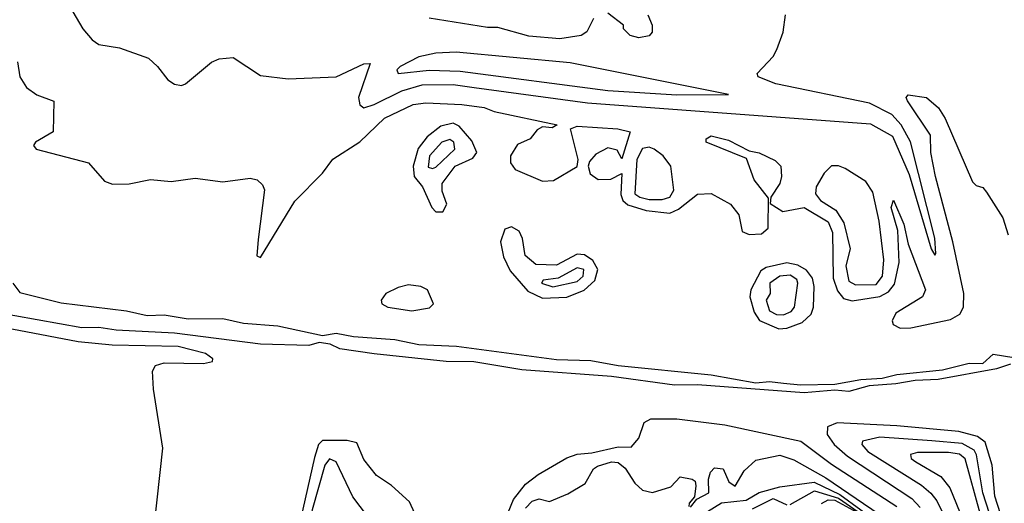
# Model space of a CAD drawing. Extents: x 1552033 to 1694788, y 811965 to 917215.
# Tile 326 of 632: x 1625705 to 1628567, y 886434 to 887841. Entities that reach past the tile are written whole.
import ezdxf

# ---------------------------------------------------------------- set-up
doc = ezdxf.new("R2010")
doc.units = 0

msp = doc.modelspace()

# ---------------------------------------------------------------- linework, layer by layer
at = {"layer": '0CON20XD'}
for points in [[(1625830.6, 887915), (1625888.1, 887815), (1625915, 887782.5), (1625935, 887769.4), (1625995, 887759.6), (1626078.9, 887728.9), (1626105.5, 887705.5), (1626135, 887666.7), (1626155, 887653.8), (1626175, 887650), (1626186.7, 887655), (1626261.9, 887718.1), (1626285, 887727.5), (1626325, 887731.5), (1626405, 887678.6), (1626485, 887669.4), (1626625, 887675.4), (1626705, 887713.1), (1626723.8, 887713.8), (1626690.2, 887615), (1626693.3, 887593.3), (1626705, 887585.2), (1626735, 887594.1), (1626815.4, 887634.6), (1626875, 887651.8), (1626965, 887653), (1627025.6, 887644.4), (1627355, 887599.3), (1628178.5, 887538.5), (1628242.3, 887502.3), (1628291.1, 887391.1), (1628355, 887174.5), (1628365, 887156.2), (1628368.5, 887161.5), (1628365.4, 887205.4), (1628295, 887486.2), (1628267, 887535), (1628240.2, 887565), (1628175, 887598.6), (1627903.1, 887655), (1627852, 887675), (1627848.8, 887685), (1627895.6, 887734.4), (1627905.8, 887754.2), (1627924.2, 887805), (1627931.1, 887855)], [(1627373.3, 887845), (1627353.6, 887806.4), (1627337.5, 887795), (1627275, 887785.5), (1627185, 887793.2), (1627095, 887818.7), (1627065, 887818.6), (1626895, 887845.6)], [(1627531.2, 887855), (1627543.3, 887825), (1627543.3, 887805), (1627535, 887794), (1627505, 887788.8), (1627480, 887795), (1627460, 887815), (1627460, 887825), (1627415, 887860)], [(1627615, 887622.8), (1627765, 887623.8), (1627305, 887716.1), (1626973.2, 887746.8), (1626915, 887744.3), (1626865, 887733.6), (1626810.8, 887705), (1626801.2, 887695), (1626804.8, 887684.8), (1626895, 887694.5), (1626985, 887691.4), (1627414.9, 887634.9), (1627615, 887622.8)], [(1625698.6, 887718.6), (1625705.3, 887675), (1625724.1, 887644.1), (1625755, 887622.9), (1625804.4, 887604.4), (1625802.5, 887515), (1625750.9, 887485), (1625744.7, 887475), (1625753.1, 887465), (1625905.1, 887425.1), (1625951.7, 887371.7), (1625975, 887362.5), (1626023.4, 887363.4), (1626085, 887376.8), (1626145, 887370.3), (1626215, 887380.4), (1626295, 887370), (1626375, 887380), (1626395, 887375.6), (1626410.7, 887360.7), (1626416.2, 887346.2), (1626398, 887202), (1626394.2, 887154.3), (1626405, 887149.5), (1626505, 887313.1), (1626584.6, 887395), (1626615, 887435.6), (1626693.8, 887486.2), (1626765.4, 887555), (1626848.8, 887595), (1626885, 887599.2), (1626990, 887595), (1627055, 887585.4), (1627084.3, 887574.3), (1627267.5, 887535), (1627253, 887527), (1627225, 887529.2), (1627208.8, 887521.2), (1627189.2, 887495), (1627151.7, 887478.3), (1627131.7, 887445), (1627132, 887425), (1627145.3, 887405.3), (1627225, 887371.1), (1627257, 887373), (1627325.6, 887414.4), (1627328.7, 887435), (1627306.4, 887523.6), (1627325, 887531.2), (1627443.9, 887523.9), (1627480, 887515), (1627455, 887436.7), (1627442.1, 887462.1), (1627415, 887468.2), (1627380.1, 887449.9), (1627361.3, 887428.7), (1627357.5, 887415), (1627362.9, 887392.9), (1627386.2, 887376.2), (1627422.9, 887377.1), (1627455, 887394), (1627452.8, 887332.8), (1627458.5, 887315), (1627472.8, 887302.8), (1627526.2, 887286.2), (1627595, 887278.3), (1627620.3, 887289.7), (1627675, 887333.3), (1627715, 887335.8), (1627771.1, 887305), (1627795, 887273.3), (1627805.2, 887225.2), (1627825, 887216.1), (1627861.6, 887218.4), (1627880.7, 887235), (1627881.7, 887321.7), (1627840, 887375), (1627817.5, 887437.5), (1627700, 887485), (1627700, 887495), (1627715, 887503.3), (1627765, 887491.2), (1627825, 887460), (1627855, 887453.8), (1627901.4, 887431.4), (1627917.5, 887415), (1627919.6, 887385), (1627914.6, 887365), (1627888.9, 887325), (1627886.4, 887306.4), (1627922.9, 887282.9), (1627985, 887295.2), (1628055, 887253.2), (1628067.6, 887222.4), (1628069.3, 887089.3), (1628082.7, 887052.7), (1628099.9, 887029.9), (1628125, 887023.7), (1628205, 887036), (1628230.3, 887049.7), (1628248.1, 887071.9), (1628261.9, 887135), (1628257.9, 887227.9), (1628238.1, 887295), (1628245, 887316.2), (1628275, 887246.7), (1628287.9, 887187.9), (1628337.8, 887055), (1628329.6, 887035), (1628252.2, 886987.8), (1628241.2, 886965), (1628244.1, 886955), (1628264.3, 886944.3), (1628295.6, 886944.4), (1628410.5, 886969.5), (1628437.7, 886985), (1628448.9, 887005), (1628449.1, 887045), (1628417.4, 887195), (1628367.4, 887385), (1628353.6, 887455), (1628352.2, 887505), (1628285.8, 887605), (1628282.4, 887615), (1628287.3, 887622.7), (1628341.4, 887615), (1628376.1, 887585), (1628395, 887554.3), (1628475, 887370), (1628485, 887358.8), (1628505, 887353.3), (1628515, 887340), (1628562.7, 887265), (1628578.2, 887215)], [(1626935, 887282), (1626946.2, 887305), (1626932.7, 887342.7), (1626933.2, 887365), (1626971.1, 887415), (1627021.9, 887438.1), (1627033.3, 887455), (1627018.9, 887488.9), (1626981.9, 887531.9), (1626965, 887540.3), (1626928.9, 887531.1), (1626889.6, 887500.4), (1626863.6, 887466.4), (1626848.2, 887415), (1626852, 887385), (1626875.6, 887355), (1626903.3, 887295), (1626915, 887282.7), (1626935, 887282)], [(1626905, 887408), (1626915, 887412.4), (1626970, 887465), (1626966.5, 887485), (1626955, 887492.8), (1626931.6, 887485), (1626895.7, 887445), (1626892.2, 887412.2), (1626905, 887408)], [(1627572.2, 887317.8), (1627595, 887324.8), (1627606.9, 887345), (1627597.7, 887415), (1627575.8, 887445), (1627549, 887465), (1627535, 887470.3), (1627515, 887466.7), (1627498.8, 887435), (1627493.2, 887335), (1627507.3, 887325), (1627535, 887318.3), (1627572.2, 887317.8)], [(1628135, 887069.8), (1628195, 887071.1), (1628212.8, 887095), (1628217, 887143), (1628203.3, 887255), (1628185, 887339.6), (1628165, 887370.9), (1628105, 887408.2), (1628085, 887416.2), (1628065, 887415.8), (1628043.3, 887395), (1628020, 887355), (1628018, 887335), (1628033, 887315), (1628077.3, 887287.3), (1628100.3, 887250.3), (1628118.7, 887175), (1628106.8, 887125), (1628115, 887080.3), (1628135, 887069.8)], [(1627225, 887030.9), (1627295, 887033.7), (1627346, 887054), (1627377.1, 887082.9), (1627385.7, 887115), (1627371.2, 887141.2), (1627346.8, 887156.8), (1627325, 887159.3), (1627265, 887127.1), (1627205, 887129.3), (1627174.1, 887155), (1627166.5, 887205), (1627156.4, 887226.4), (1627135, 887238.3), (1627115, 887231.5), (1627102.9, 887195), (1627111.3, 887151.3), (1627131.1, 887111.1), (1627181.7, 887051.7), (1627225, 887030.9)], [(1627911.9, 886941.9), (1627935, 886943.5), (1627979.7, 886960.3), (1628005.3, 886985), (1628012.7, 887005), (1628014.9, 887065), (1628009.5, 887089.5), (1627992.2, 887112.2), (1627967.4, 887127.4), (1627935, 887133.5), (1627875, 887120.2), (1627859.2, 887110.8), (1627830.6, 887055), (1627827, 887035), (1627840.3, 886990.3), (1627856, 886966), (1627911.9, 886941.9)], [(1627255, 887064.3), (1627325, 887079.9), (1627342.9, 887095), (1627344.9, 887114.9), (1627325, 887119.4), (1627270.2, 887089.8), (1627226.9, 887083.1), (1627221.5, 887075), (1627255, 887064.3)], [(1627925, 886983.1), (1627947.9, 886992.1), (1627957.2, 887005), (1627966.5, 887075), (1627963.8, 887085), (1627945, 887098.5), (1627915, 887095.4), (1627886, 887075), (1627886.2, 887045), (1627874.9, 887025.1), (1627885, 886994.7), (1627905, 886984), (1627925, 886983.1)], [(1625684.6, 887075), (1625705, 887047.9), (1625825, 887017.2), (1626015, 886994.3), (1626075, 886981.2), (1626125, 886982.2), (1626195, 886971.2), (1626295, 886972.3), (1626355, 886958.4), (1626455, 886950.9), (1626585, 886922.6), (1626625, 886929.7), (1626675, 886920), (1626795, 886910.5), (1626865, 886896), (1626975, 886891.7), (1627265, 886853), (1627365, 886849.7), (1627445, 886834.8), (1627715, 886808.4), (1627845, 886785.2), (1627885, 886789.1), (1627925.7, 886784.3), (1627975, 886778.6), (1628075, 886780.7), (1628150, 886795), (1628212, 886798), (1628255, 886808.9), (1628387.3, 886822.7), (1628465, 886841.6), (1628505, 886841.1), (1628535, 886868.2), (1628595, 886858.4)], [(1626845, 886994.2), (1626896.6, 887003.4), (1626907.3, 887015), (1626890.6, 887055), (1626870.8, 887065), (1626835, 887069.5), (1626805, 887062.4), (1626769.6, 887045), (1626755.3, 887025), (1626757.6, 887015), (1626774.7, 887004.7), (1626845, 886994.2)], [(1628585, 886838.8), (1628545, 886825.4), (1628375, 886794.8), (1628308, 886792), (1628251.7, 886781.7), (1628173.9, 886776.1), (1628115, 886759.2), (1628075, 886763.5), (1627985, 886756), (1627675, 886778.9), (1627608.2, 886778.2), (1627425, 886803.4), (1627165, 886822.8), (1627025, 886845.5), (1626945, 886846.9), (1626735, 886869.5), (1626635, 886883.4), (1626607.5, 886897.5), (1626575, 886902.5), (1626545, 886893.9), (1626405, 886897.4), (1626155, 886929), (1625985, 886937.8), (1625935, 886946.2), (1625885, 886944.9), (1625625, 886991.2)], [(1626095.7, 886365), (1626121.1, 886595), (1626093.8, 886766.2), (1626090.8, 886819.2), (1626099.4, 886835), (1626125, 886842.8), (1626238.7, 886841.3), (1626265, 886846.7), (1626266.5, 886855), (1626245, 886870.4), (1626165, 886890.7), (1625974, 886894), (1625875, 886904.4), (1625595, 886957.4)], [(1627107.6, 886365), (1627139.9, 886445), (1627175, 886489.7), (1627211.9, 886518.1), (1627295, 886566.2), (1627325, 886577.7), (1627368.5, 886581.5), (1627445, 886599.1), (1627482.7, 886597.3), (1627505, 886623.5), (1627520.5, 886669.5), (1627539.6, 886680.4), (1627615, 886679.9), (1627755, 886662.9), (1627975.5, 886615.5), (1628065, 886548.6), (1628255, 886425.4)], [(1628581.5, 886325), (1628539.7, 886455), (1628532, 886545), (1628511.9, 886611.8), (1628488.9, 886628.9), (1628435, 886643.1), (1628255, 886659.3), (1628081.8, 886668.2), (1628053.2, 886656.8), (1628052.2, 886635), (1628072.3, 886605), (1628111.5, 886571.5), (1628298.5, 886448.5), (1628322.6, 886422.6)], [(1626853.6, 886405), (1626838.3, 886438.3), (1626785.7, 886485.7), (1626742.5, 886515), (1626705, 886562.2), (1626685, 886610), (1626657, 886617), (1626585, 886617.5), (1626573.3, 886605), (1626562.2, 886567.8), (1626495.8, 886275.8)], [(1628606, 885996), (1628549.5, 886235), (1628523.8, 886405), (1628504.8, 886465), (1628486.3, 886575), (1628479.3, 886589.3), (1628445, 886608.7), (1628356.2, 886616.2), (1628205, 886626.5), (1628155.3, 886614.7), (1628152.7, 886605), (1628170, 886585), (1628326.8, 886486.8), (1628354, 886464), (1628371.4, 886441.4), (1628404, 886374), (1628474.2, 886065), (1628475.4, 886024.6), (1628461.7, 885955), (1628464.1, 885924.1), (1628477.3, 885895), (1628563.8, 885805), (1628574.7, 885785)], [(1628515, 886204), (1628499, 886285), (1628497, 886405), (1628453.8, 886563.8), (1628437.4, 886577.4), (1628405, 886581.9), (1628315, 886581.7), (1628295, 886576.4), (1628296.8, 886565), (1628310.4, 886555), (1628382.7, 886512.7), (1628409.1, 886479.1), (1628458.3, 886358.3), (1628495, 886239.2), (1628515, 886204)], [(1626715, 886053.8), (1626727.6, 886075), (1626723.4, 886155), (1626751.3, 886285), (1626754.5, 886335), (1626739.8, 886365), (1626673.1, 886453.1), (1626625.2, 886555.2), (1626605, 886564.1), (1626591.6, 886545), (1626555.5, 886415.5), (1626513.9, 886223.9), (1626509.9, 886179.9), (1626525, 886159.6), (1626656.8, 886075), (1626695, 886055.9), (1626715, 886053.8)], [(1627175, 886420.4), (1627195, 886440.9), (1627215, 886446.9), (1627245, 886440), (1627298.4, 886461.6), (1627348.4, 886491.6), (1627372.7, 886535), (1627385, 886542), (1627425, 886554.7), (1627445, 886552.7), (1627465, 886536.9), (1627493.4, 886493.4), (1627515, 886472.6), (1627544.3, 886465.7), (1627597.5, 886482.5), (1627625, 886511.1), (1627660, 886505), (1627668.3, 886498.3), (1627670.6, 886485), (1627666.7, 886453.3), (1627650.8, 886435), (1627650, 886425)], [(1627655, 886422.9), (1627673.3, 886446.7), (1627707.9, 886465), (1627707.5, 886505), (1627713.3, 886525), (1627725, 886538), (1627750, 886535), (1627766.4, 886496.4), (1627785, 886484.4), (1627811.2, 886528.8), (1627845, 886560), (1627915, 886574.1), (1627955, 886560.4), (1628048.1, 886508.1), (1628203.1, 886403.1)], [(1627664.1, 886385), (1627745, 886436), (1627816.3, 886443.7), (1627855, 886465.7), (1627915, 886482.4), (1628014.3, 886495.7), (1628089.5, 886459.5), (1628210.8, 886370.8)], [(1627945, 886431.1), (1628015, 886470.6), (1628085, 886449.7), (1628199.4, 886369.4)], [(1627835, 886418.1), (1627895, 886448), (1627935, 886430)], [(1628035.9, 886434.1), (1628055, 886444.6), (1628075, 886443), (1628138.1, 886408.1)]]:
    msp.add_lwpolyline(points, dxfattribs=at)

doc.saveas('drawing.dxf')
